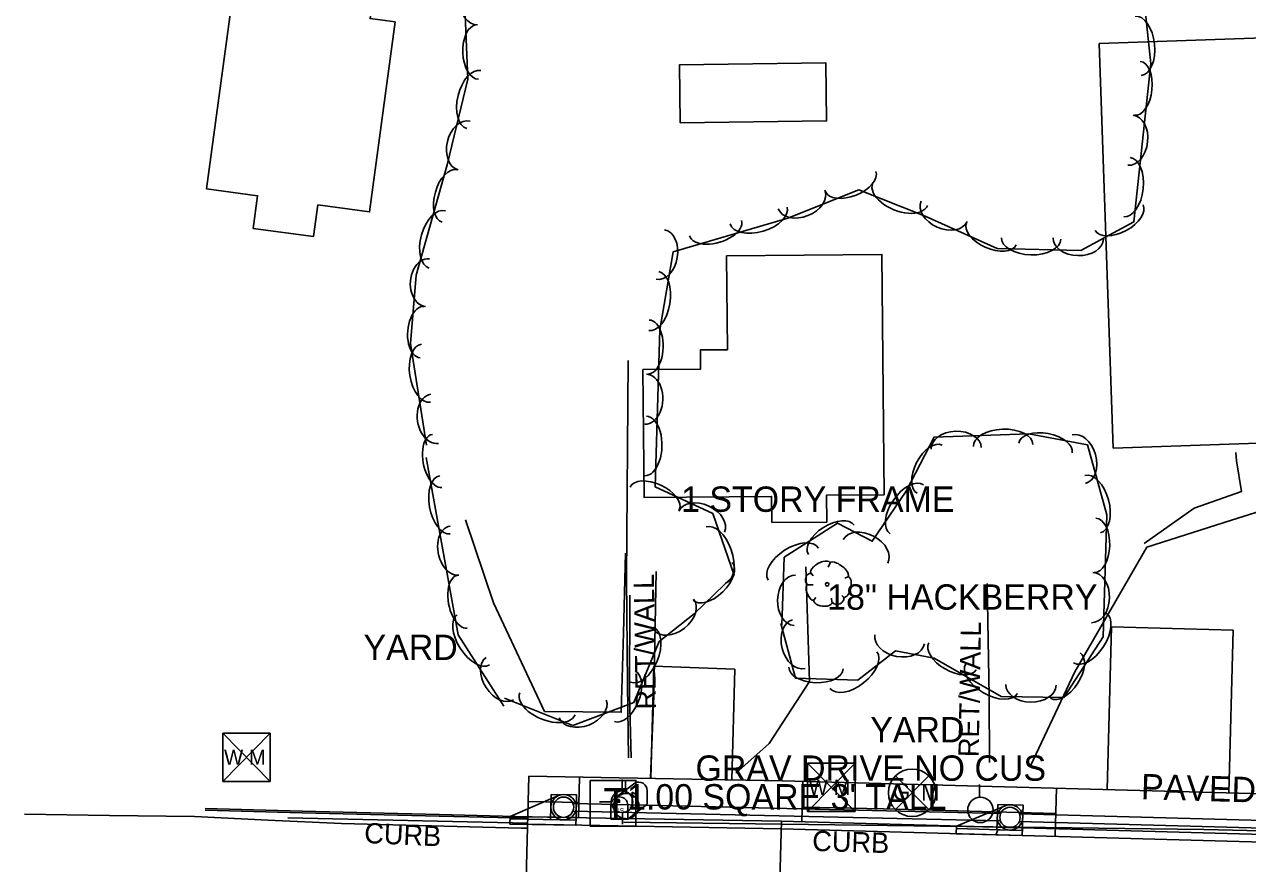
# Model space of a CAD drawing. Extents: x 978516 to 993312, y 1836504 to 1846212.
# Drawn here: x 992339.1 to 992580.2, y 1840687.6 to 1840853 of the extents above; entities that cross this region are included whole.
import ezdxf

# ---------------------------------------------------------------- set-up
doc = ezdxf.new("R2010")
doc.units = 0
for name, color, linetype in [('R_Drainage', 7, 'Continuous'), ('R_Proposed Road', 7, 'Continuous'), ('S_BUILDING', 7, 'Continuous'), ('S_CURB', 7, 'Continuous'), ('S_CURB_ANNOT', 7, 'Continuous'), ('S_DRIVEWAY', 7, 'Continuous'), ('S_EDGE_PAVEMENT', 7, 'Continuous'), ('S_GAS_UTILITIES', 7, 'Continuous'), ('S_IRON_PIN_ANNOT', 7, 'Continuous'), ('S_LANDSCAPING', 7, 'Continuous'), ('S_MAILBOX', 7, 'Continuous'), ('S_MISC_STRUCTURES_ANNOT', 7, 'Continuous'), ('S_PARKING', 7, 'Continuous'), ('S_PARKING_ANNOT', 7, 'Continuous'), ('S_SURVEY_TEXT_ANNOT', 7, 'Continuous'), ('S_TELEPHONE_UTILITIES', 7, 'Continuous'), ('S_TREE', 7, 'Continuous'), ('S_TREE_ANNOT', 7, 'Continuous'), ('S_UTILITY_POLE', 7, 'Continuous'), ('S_WALL', 7, 'Continuous'), ('S_WATER_UTILITIES', 7, 'Continuous')]:
    doc.layers.add(name, color=color, linetype=linetype)

msp = doc.modelspace()

# ---------------------------------------------------------------- linework, layer by layer
at = {"layer": 'R_Drainage'}
for p, q in [((992434.82, 1840696.87), (992444.37, 1840700.98)), ((992442.9, 1840701.22), (992447.9, 1840701.13)), ((992447.23, 1840699.39), (992531.51, 1840697.46)), ((992522.8, 1840694.96), (992532.38, 1840698.98)), ((992530.92, 1840699.24), (992535.92, 1840699.1)), ((992434.81, 1840696.37), (992447.81, 1840696.13)), ((992447.19, 1840697.89), (992531.48, 1840695.97)), ((992535.22, 1840697.37), (992666.47, 1840693.8)), ((992522.78, 1840694.46), (992535.78, 1840694.11)), ((992535.18, 1840695.87), (992666.43, 1840692.3))]:
    msp.add_line(p, q, dxfattribs=at)
for points in [[(992442.9, 1840701.22), (992447.9, 1840701.13), (992447.81, 1840696.13), (992442.81, 1840696.23)], [(992530.92, 1840699.24), (992535.92, 1840699.1), (992535.78, 1840694.11), (992530.78, 1840694.24)], [(992434.82, 1840696.87), (992447.82, 1840696.63), (992447.79, 1840695.13), (992434.79, 1840695.37)], [(992522.8, 1840694.96), (992535.79, 1840694.61), (992535.75, 1840693.11), (992522.76, 1840693.46)]]:
    msp.add_lwpolyline(points, close=True, dxfattribs=at)
for centre, radius in [((992445.36, 1840698.68), 2.5), ((992445.36, 1840698.68), 2.5), ((992445.36, 1840698.68), 2.5), ((992445.36, 1840698.68), 2), ((992445.36, 1840698.68), 2), ((992445.36, 1840698.68), 2), ((992533.35, 1840696.67), 2.5), ((992533.35, 1840696.67), 2.5), ((992533.35, 1840696.67), 2.5), ((992533.35, 1840696.67), 2), ((992533.35, 1840696.67), 2), ((992533.35, 1840696.67), 2)]:
    msp.add_circle(centre, radius, dxfattribs=at)
at = {"layer": 'R_Proposed Road'}
for p, q in [((992552.51, 1840702.15), (992553.38, 1840734.26)), ((992553.38, 1840734.26), (992577.37, 1840733.6)), ((992576.5, 1840701.5), (992577.37, 1840733.6)), ((992463.14, 1840726.47), (992462.53, 1840704.32)), ((992463.14, 1840726.47), (992479.13, 1840725.91)), ((992479.13, 1840725.91), (992478.53, 1840704.08)), ((992438.54, 1840704.81), (992437.43, 1840664.28)), ((992488.46, 1840703.9), (992438.54, 1840704.81)), ((992448.53, 1840704.62), (992448.32, 1840696.63)), ((992488.53, 1840703.9), (992678.22, 1840698.72)), ((992492.53, 1840703.79), (992492.31, 1840695.79)), ((992542.25, 1840693.05), (992542.51, 1840702.42)), ((992448.4, 1840699.63), (992438.44, 1840699.81)), ((992492.39, 1840698.69), (992508.37, 1840698.36)), ((992508.39, 1840698.35), (992542.37, 1840697.43)), ((992488.31, 1840695.9), (992438.32, 1840696.81)), ((992488.27, 1840694.4), (992438.28, 1840695.31)), ((992488.31, 1840695.9), (992487.41, 1840662.91)), ((992488.27, 1840694.4), (992693.91, 1840688.79)), ((992488.31, 1840695.9), (992693.95, 1840690.29))]:
    msp.add_line(p, q, dxfattribs=at)
at = {"layer": 'S_BUILDING'}
for points in [[(992412.17, 1840853.49), (992407.12, 1840816.05), (992396.93, 1840817.42), (992396.09, 1840811.2), (992384.18, 1840812.8), (992385.05, 1840819.23), (992375.01, 1840820.58), (992380.12, 1840858.44), (992385.27, 1840857.75), (992386.85, 1840869.45), (992408.88, 1840866.48), (992407.21, 1840854.15)], [(992553.7, 1840769.48), (992550.95, 1840849.23), (992613.83, 1840851.4), (992616.58, 1840771.65)], [(992468.37, 1840833.57), (992497.19, 1840833.98), (992497.03, 1840845.45), (992468.21, 1840845.04)], [(992477.49, 1840807.38), (992508.11, 1840807.65), (992508.54, 1840760.28), (992497.17, 1840760.18), (992497.22, 1840754.9), (992486.41, 1840754.81), (992486.36, 1840759.95), (992461.24, 1840759.72), (992461.01, 1840784.95), (992472.38, 1840785.05), (992472.34, 1840788.83), (992477.65, 1840788.87)]]:
    msp.add_lwpolyline(points, close=True, dxfattribs=at)
at = {"layer": 'S_CURB'}
for points in [[(992438.32, 1840696.81), (992420.81, 1840697.24), (992407.32, 1840697.57), (992393.82, 1840697.9), (992374.72, 1840698.42)], [(992438.31, 1840696.51), (992420.81, 1840696.94), (992407.31, 1840697.27), (992393.82, 1840697.6), (992374.72, 1840698.12)], [(992530.87, 1840694.04), (992530.55, 1840693.25)]]:
    msp.add_lwpolyline(points, dxfattribs=at)
at = {"layer": 'S_DRIVEWAY'}
for points in [[(992624.78, 1840796.05), (992625.48, 1840783.24), (992626.17, 1840770.44), (992609.94, 1840765.49), (992593.72, 1840760.54), (992577.01, 1840755.24), (992560.3, 1840749.93), (992553.23, 1840737.66), (992546.15, 1840725.4), (992537.36, 1840706.83), (992537.27, 1840706.57)], [(992462.5, 1840704.37), (992462.55, 1840706.15), (992463.17, 1840720.66), (992463.6, 1840745.15)], [(992479.31, 1840705.38), (992485.85, 1840711.24), (992493.83, 1840723.46), (992493.08, 1840746.09)]]:
    msp.add_lwpolyline(points, dxfattribs=at)
at = {"layer": 'S_EDGE_PAVEMENT'}
for points in [[(992339.1, 1840697.33), (992355.85, 1840697.08), (992372.6, 1840696.82), (992387.08, 1840696.15), (992401.57, 1840695.47), (992419.3, 1840695.01), (992437.03, 1840694.55), (992438.25, 1840694.53)], [(992391.02, 1840696.56), (992438.28, 1840695.55)]]:
    msp.add_lwpolyline(points, dxfattribs=at)
at = {"layer": 'S_GAS_UTILITIES'}
for p, q in [((992510.76, 1840698.22), (992517.37, 1840704.84)), ((992510.76, 1840704.84), (992517.37, 1840698.22)), ((992571.54, 1840694.3), (992457.26, 1840695.74)), ((992649.92, 1840692.38), (992571.54, 1840694.3))]:
    msp.add_line(p, q, dxfattribs=at)
msp.add_circle((992514.06, 1840701.53), 4.68, dxfattribs=at)
at = {"layer": 'S_IRON_PIN_ANNOT'}
for points in [[(992458.18, 1840708.42), (992457.96, 1840722.86), (992457.75, 1840743.9), (992458.11, 1840786.74)], [(992529.33, 1840707.47), (992529.22, 1840720.53), (992528.82, 1840742.79)]]:
    msp.add_lwpolyline(points, dxfattribs=at)
at = {"layer": 'S_MAILBOX'}
for p, q in [((992455.25, 1840700.33), (992459.39, 1840703.44)), ((992458.87, 1840701.62), (992458.87, 1840698.91)), ((992461.82, 1840701.97), (992461.82, 1840699.25)), ((992454.7, 1840699.06), (992454.7, 1840696.34)), ((992458.03, 1840696.34), (992461.82, 1840699.25)), ((992458.03, 1840699.06), (992458.03, 1840696.34)), ((992454.7, 1840696.34), (992458.03, 1840696.34))]:
    msp.add_line(p, q, dxfattribs=at)
for points in [[(992458.87, 1840701.62), (992459.98, 1840700.96), (992458.87, 1840700.61)], [(992455.89, 1840700.17), (992456.11, 1840700.03), (992456.11, 1840699.65), (992456.41, 1840699.65), (992456.41, 1840700.01), (992456.22, 1840700.26), (992455.89, 1840700.2)]]:
    msp.add_lwpolyline(points, dxfattribs=at)
for centre, end in [((992460.16, 1840701.97), 117.5718), ((992456.36, 1840699.06), 180)]:
    msp.add_arc(centre, 1.66, 0, end, dxfattribs=at)
msp.add_ellipse((992458.87, 1840698.91), major_axis=(0.145, 0.132), ratio=0.564646, dxfattribs=at)
at = {"layer": 'S_PARKING'}
msp.add_lwpolyline([(992559.78, 1840750.66), (992569.62, 1840757.61), (992578.95, 1840760.91), (992577.99, 1840766.96), (992577.86, 1840768.64)], dxfattribs=at)
at = {"layer": 'S_TELEPHONE_UTILITIES'}
msp.add_lwpolyline([(992450.63, 1840694.96), (992450.63, 1840703.96), (992459.63, 1840703.96), (992459.63, 1840694.96)], close=True, dxfattribs=at)
at = {"layer": 'S_TREE'}
for p, q in [((992497.88, 1840746.87), (992497.49, 1840746.02)), ((992494.08, 1840744.86), (992494.58, 1840744.27)), ((992493.42, 1840742.53), (992494.54, 1840742.53)), ((992501.44, 1840744.08), (992500.78, 1840743.81)), ((992494.58, 1840739.35), (992495.05, 1840740.05)), ((992498.26, 1840739.08), (992498.19, 1840739.86)), ((992500.67, 1840739.97), (992500.2, 1840740.4))]:
    msp.add_line(p, q, dxfattribs=at)
for points in [[(992418.33, 1840770.04), (992415.2, 1840790.12), (992416.28, 1840803.57), (992422.4, 1840825.32), (992426.48, 1840842.22), (992425.76, 1840859.76), (992419.84, 1840879.75), (992414.18, 1840896.8), (992408.86, 1840912.75), (992407.67, 1840924.84), (992408.04, 1840939.76), (992403.19, 1840948.22), (992390.55, 1840949.59), (992376.42, 1840954.06), (992366.23, 1840951.91), (992352.68, 1840952.12)], [(992552.74, 1840948.02), (992556.25, 1840921.29), (992556, 1840894.48), (992559.43, 1840861.41), (992561.11, 1840845.27), (992557.79, 1840814.08), (992547.29, 1840808.42), (992530.85, 1840808.85), (992516.65, 1840815.17), (992503.58, 1840820.42), (992489.56, 1840814.81), (992466.93, 1840808.14), (992464.32, 1840792.76), (992463.4, 1840761.86), (992474.76, 1840756.58), (992479, 1840744.41), (992471.11, 1840736.78), (992464.22, 1840731.36), (992459.21, 1840719.33), (992447.19, 1840714.76), (992433.7, 1840720.2)], [(992488.4, 1840734.59), (992488.81, 1840747.96), (992499.38, 1840754.7), (992506.19, 1840751.12), (992512.9, 1840760.99), (992518.4, 1840771.65), (992537.06, 1840772.26), (992548.63, 1840770.11), (992552.43, 1840756.29), (992551.71, 1840732.26), (992543.99, 1840720.32), (992531.63, 1840720.48), (992518.4, 1840728.07), (992510.75, 1840729.49), (992503.37, 1840723.72), (992491.04, 1840724.13), (992488.21, 1840734.88)], [(992433.56, 1840718.62), (992424.56, 1840732.64), (992418.25, 1840767.64)], [(992426.02, 1840755.35), (992431.52, 1840738.96), (992441.61, 1840717.58), (992456.72, 1840717.41), (992457.14, 1840733.08), (992457.55, 1840748.76)]]:
    msp.add_lwpolyline(points, dxfattribs=at)
msp.add_circle((992497.32, 1840742.62), 0.341, dxfattribs=at)
for centre, major_axis, ratio, start_param, end_param in [((992428.22, 1840857.86), (0.2, -4.95), 0.684882, 3.141593, 6.283185), ((992428.38, 1840847.55), (0.22, -5.34), 0.540361, 3.141593, 6.283185), ((992558.62, 1840848.77), (-0.61, 5.84), 0.549481, 3.141593, 6.283185), ((992558.46, 1840840.4), (0.57, 5.32), 0.540121, 3.141593, 6.283185), ((992427.69, 1840838.2), (-1.38, -5.7), 0.549946, 3.141593, 6.283185), ((992425.77, 1840829.14), (-1.16, -4.82), 0.685144, 3.141593, 6.283185), ((992557.11, 1840830.18), (0.52, 4.93), 0.684577, 3.141593, 6.283185), ((992556.39, 1840820.94), (0.62, 5.84), 0.549491, 3.141593, 6.283185), ((992422.87, 1840819.17), (-1.45, -5.15), 0.54059, 3.141593, 6.283185), ((992501.93, 1840822.04), (4.96, 1.99), 0.540632, 3.141593, 6.283185), ((992511.67, 1840819.45), (5.4, -2.18), 0.554437, 3.14353, 6.285123), ((992492.27, 1840818.46), (4.6, 1.84), 0.685226, 3.141593, 6.283185), ((992420.47, 1840810.63), (-1.59, -5.65), 0.549969, 3.141593, 6.283185), ((992483.8, 1840815.33), (5.61, 1.66), 0.551449, 3.140941, 6.282533), ((992520.36, 1840816.13), (4.53, -2.01), 0.685165, 3.141593, 6.283185), ((992554.86, 1840814.9), (4.71, 2.54), 0.540584, 3.141593, 6.283185), ((992475.32, 1840812.82), (5.11, 1.51), 0.542045, 3.140961, 6.282554), ((992464.43, 1840807.64), (0.83, 4.89), 0.684593, 3.141593, 6.283185), ((992529.66, 1840811.7), (4.89, -2.17), 0.540585, 3.141593, 6.283185), ((992537.53, 1840810.8), (5.87, -0.16), 0.550077, 3.141593, 6.283185), ((992546.8, 1840810.81), (4.95, -0.13), 0.685308, 3.141593, 6.283185), ((992418.55, 1840802.1), (-0.33, -4.71), 0.719554, 3.127467, 6.26906), ((992463.14, 1840798.47), (0.98, 5.79), 0.549504, 3.141593, 6.283185), ((992417.51, 1840792.34), (-0.38, -5.07), 0.567747, 3.133662, 6.275255), ((992462.1, 1840789.4), (0.15, 5.33), 0.541085, 3.139444, 6.281037), ((992418.26, 1840784.25), (0.91, -5.74), 0.555475, 3.136906, 6.278498), ((992461.53, 1840779.12), (0.13, 4.94), 0.685797, 3.137957, 6.27955), ((992419.93, 1840775.24), (0.78, -4.84), 0.692021, 3.133844, 6.275437), ((992461.52, 1840769.88), (0.17, 5.86), 0.550472, 3.139375, 6.280968), ((992532, 1840769.98), (-5.87, -0.19), 0.55008, 3.141593, 6.283185), ((992420.44, 1840766.94), (1.02, -5.21), 0.520398, 3.113094, 6.254687), ((992517.52, 1840765.32), (-2.45, -4.75), 0.540699, 3.141593, 6.283185), ((992522.75, 1840769.41), (-4.95, -0.16), 0.685311, 3.141593, 6.283185), ((992540.34, 1840769.5), (-5.26, 0.98), 0.540699, 3.141593, 6.283185), ((992546.93, 1840767.3), (-1.31, 4.78), 0.685311, 3.141593, 6.283185), ((992422, 1840758.28), (1.12, -5.71), 0.529411, 3.112219, 6.253811), ((992463.32, 1840759.55), (-4.85, 2.25), 0.540577, 3.141593, 6.283185), ((992549.64, 1840758.44), (-1.55, 5.66), 0.55008, 3.141593, 6.283185), ((992513.03, 1840757.4), (-3.3, -4.85), 0.55008, 3.141593, 6.283185), ((992472.56, 1840754.98), (-4.49, 2.09), 0.685155, 3.141593, 6.283185), ((992423.87, 1840749.28), (1.02, -4.81), 0.659161, 3.095005, 6.236598), ((992475.37, 1840748.39), (-1.93, 5.54), 0.54953, 3.141593, 6.283185), ((992498.13, 1840751.39), (-4.51, -2.87), 0.540699, 3.141593, 6.283185), ((992550.13, 1840750.3), (0.16, 5.34), 0.540699, 3.141593, 6.283185), ((992504.88, 1840749.12), (-4.39, 2.31), 0.685311, 3.141593, 6.283185), ((992490.65, 1840746.62), (-4.95, -3.15), 0.55008, 3.141593, 6.283185), ((992474.72, 1840743.21), (3.84, 3.72), 0.540436, 3.141593, 6.283185), ((992495.98, 1840745.83), (1.86, 1.08), 0.471018, 0, 3.141593), ((992499.64, 1840745.5), (-1.81, 1.36), 0.405113, 3.141593, 6.283186), ((992425.44, 1840739.19), (1.02, -5.21), 0.520398, 3.113094, 6.254687), ((992490.93, 1840739.47), (-0.15, -4.95), 0.685311, 3.141593, 6.283185), ((992493.75, 1840743.71), (0.31, 1.03), 0.646762, 0, 3.141593), ((992500.99, 1840742.1), (0.46, 2.04), 0.482994, 3.141593, 6.283185), ((992549.56, 1840740.01), (0.15, 4.95), 0.685311, 3.141593, 6.283185), ((992494.05, 1840741.06), (-0.61, 1.6), 0.420543, 6.283185, 9.424777), ((992467.09, 1840736.65), (3.9, 3.06), 0.685052, 3.141593, 6.283185), ((992496.51, 1840739.28), (-1.83, 0.19), 0.529943, 0, 3.141593), ((992499.47, 1840739.57), (1.09, 0.46), 0.711534, 3.141592, 6.283185), ((992549.07, 1840732.09), (3.19, 4.93), 0.55008, 3.141593, 6.283185), ((992427.57, 1840731.67), (3.17, -4.94), 0.520986, 3.141593, 6.283185), ((992491.74, 1840730.82), (1.26, -4.79), 0.685311, 3.141593, 6.283185), ((992460.83, 1840728.73), (2.25, 5.42), 0.549584, 3.141593, 6.283185), ((992511.61, 1840731.76), (4.87, -0.9), 0.685311, 3.141593, 6.283185), ((992522.02, 1840728.44), (4.64, -2.66), 0.540699, 3.141593, 6.283185), ((992432.78, 1840724.01), (2.68, -4.17), 0.649064, 3.141593, 6.283185), ((992502.49, 1840725.72), (4.62, 3.62), 0.55008, 3.141593, 6.283185), ((992544.25, 1840724.64), (2.9, 4.49), 0.540699, 3.141593, 6.283185), ((992457.42, 1840720.54), (2.05, 4.94), 0.540212, 3.141593, 6.283185), ((992495.12, 1840726.12), (5.34, -0.18), 0.540699, 3.141593, 6.283185), ((992529.71, 1840724.03), (5.09, -2.92), 0.55008, 3.141593, 6.283185), ((992537.49, 1840722.79), (4.96, -0.06), 0.685311, 3.141593, 6.283185), ((992442.18, 1840719.07), (5.44, -2.19), 0.550754, 3.140787, 6.28238), ((992449.14, 1840718.05), (4.63, 1.76), 0.685234, 3.141593, 6.283185)]:
    msp.add_ellipse(centre, major_axis=major_axis, ratio=ratio, start_param=start_param, end_param=end_param, dxfattribs=at)
at = {"layer": 'S_UTILITY_POLE'}
for p, q in [((992456.88, 1840701.88), (992456.88, 1840704.12)), ((992457.58, 1840701.43), (992457.58, 1840703.91)), ((992527.37, 1840700.66), (992527.37, 1840703.14)), ((992454.79, 1840699.74), (992452.47, 1840699.74)), ((992456.96, 1840695.33), (992456.96, 1840697.65))]:
    msp.add_line(p, q, dxfattribs=at)
for centre, radius in [((992456.89, 1840699.76), 2.13), ((992457.72, 1840698.91), 2.5), ((992527.51, 1840698.14), 2.5)]:
    msp.add_circle(centre, radius, dxfattribs=at)
at = {"layer": 'S_WALL'}
msp.add_lwpolyline([(992458.45, 1840740.46), (992458.35, 1840720.78), (992458.65, 1840708.43)], dxfattribs=at)
at = {"layer": 'S_WATER_UTILITIES'}
for p, q in [((992378.22, 1840713.27), (992387.56, 1840713.27)), ((992378.22, 1840713.27), (992378.22, 1840703.78)), ((992378.22, 1840713.27), (992387.56, 1840703.78)), ((992387.56, 1840713.27), (992378.22, 1840703.78)), ((992387.56, 1840713.27), (992387.56, 1840703.78)), ((992493.46, 1840707.35), (992502.8, 1840707.35)), ((992493.46, 1840707.35), (992493.46, 1840697.85)), ((992493.46, 1840707.35), (992502.8, 1840697.85)), ((992502.8, 1840707.35), (992493.46, 1840697.85)), ((992502.8, 1840707.35), (992502.8, 1840697.85)), ((992378.22, 1840703.78), (992387.56, 1840703.78)), ((992493.46, 1840697.85), (992502.8, 1840697.85))]:
    msp.add_line(p, q, dxfattribs=at)

# ---------------------------------------------------------------- texts
at = {"layer": 'S_CURB_ANNOT'}
for rotation, p in [(357.4295, (992406, 1840691.63)), (358.2942, (992494.33, 1840690.07))]:
    msp.add_text('CURB', height=4, rotation=rotation, dxfattribs=at).set_placement(p)
at = {"layer": 'S_GAS_UTILITIES'}
for s, p in [('G', (992510.25, 1840700.07)), ('M', (992515.81, 1840699.96))]:
    msp.add_text(s, height=3.3, dxfattribs=at).set_placement(p)
at = {"layer": 'S_LANDSCAPING'}
for rotation, p in [(90.9071, (992463.58, 1840717.98)), (88.9665, (992527.17, 1840708.52))]:
    msp.add_text('RET/WALL', height=4, rotation=rotation, dxfattribs=at).set_placement(p)
at = {"layer": 'S_MAILBOX'}
msp.add_text('US', height=0.96, dxfattribs=at).set_placement((992455.46, 1840697.54))
at = {"layer": 'S_MISC_STRUCTURES_ANNOT'}
msp.add_text("1.00 SQARE 3' TALL", height=5, dxfattribs=at).set_placement((992457.86, 1840698.23))
at = {"layer": 'S_PARKING_ANNOT'}
msp.add_text('PAVED PARKING', height=5.0005, rotation=358.2942, dxfattribs=at).set_placement((992559.11, 1840700.27))
at = {"layer": 'S_SURVEY_TEXT_ANNOT'}
for s, p in [('1 STORY FRAME', (992468.52, 1840756.91)), ('YARD', (992405.92, 1840727.7)), ('YARD', (992505.81, 1840711.47)), ('GRAV DRIVE NO CUS', (992471.36, 1840703.89))]:
    msp.add_text(s, height=5, dxfattribs=at).set_placement(p)
at = {"layer": 'S_TELEPHONE_UTILITIES'}
msp.add_text('T', height=6, dxfattribs=at).set_placement((992453.2, 1840696.46))
at = {"layer": 'S_TREE_ANNOT'}
msp.add_text('18" HACKBERRY', height=5, dxfattribs=at).set_placement((992497.32, 1840737.62))
at = {"layer": 'S_WATER_UTILITIES'}
for p in [(992378.43, 1840707.04), (992493.67, 1840701.11)]:
    msp.add_text('W M', height=3, dxfattribs=at).set_placement(p)

doc.saveas('drawing.dxf')
